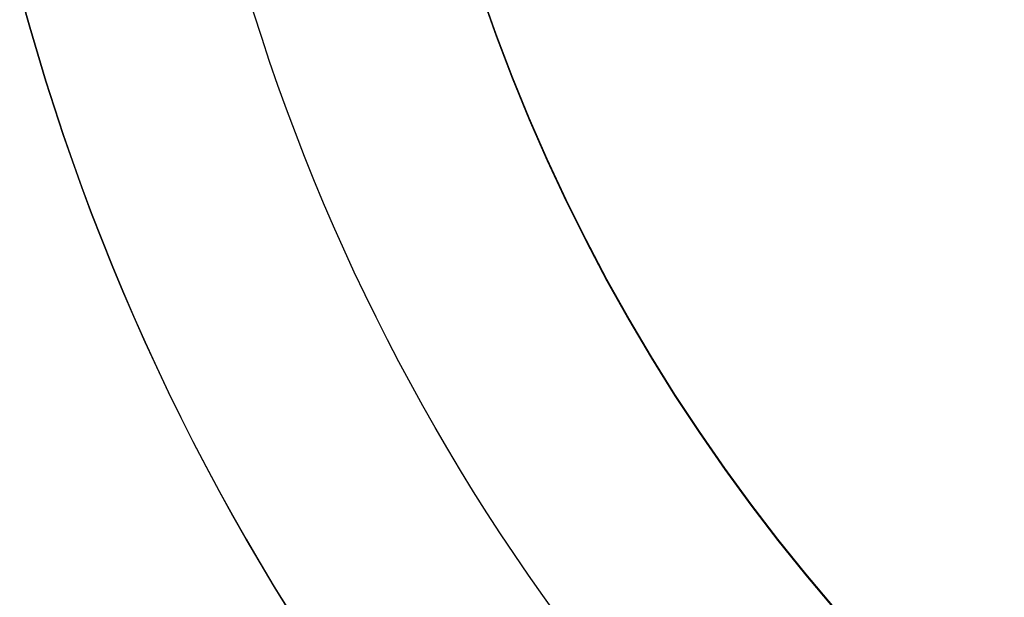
# Model space of a CAD drawing. Header units: millimetres. Extents: x -3796 to -2903, y 325 to 354.
# Tile 640 of 656: x -2950.27 to -2948.01, y 336.98 to 338.31. Entities that reach past the tile are written whole.
import ezdxf

# ---------------------------------------------------------------- set-up
doc = ezdxf.new("R2010")
doc.units = ezdxf.units.MM
doc.layers.add('METAL NEGRO', color=7, linetype='Continuous')

msp = doc.modelspace()

# ---------------------------------------------------------------- linework, layer by layer
at = {"layer": 'METAL NEGRO', "extrusion": (1.95148e-18, -0.000480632, 1)}
msp.add_arc((-2945.199, 341.1494, 2962.0943), 7, 180, 0, dxfattribs=at)
at = {"layer": 'METAL NEGRO', "extrusion": (2.60198e-18, 0.000480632, -1)}
msp.add_arc((2945.199, 341.1494, -2962.0943), 5.25, 180, 0, dxfattribs=at)
at = {"layer": 'METAL NEGRO', "extrusion": (0, -0.000480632, 1)}
for centre, radius in [((-2945.199, 341.1494, 2962.8443), 5.25), ((-2945.199, 341.1494, 2963.5943), 5.25), ((-2945.199, 341.1494, 2958.8443), 4.2379)]:
    msp.add_arc(centre, radius, 180, 0, dxfattribs=at)
at = {"layer": 'METAL NEGRO', "extrusion": (-4.78681e-14, 0.000480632, -1)}
msp.add_arc((2945.199, 341.1494, -2947.0943), 4.75, 180, 0, dxfattribs=at)
at = {"layer": 'METAL NEGRO', "extrusion": (-5.36716e-14, 0.000480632, -1)}
msp.add_arc((2945.199, 341.1494, -2955.5943), 4.2379, 180, 0, dxfattribs=at)
at = {"layer": 'METAL NEGRO', "extrusion": (-1.93402e-17, -0.000480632, 1)}
msp.add_arc((-2945.199, 341.1494, 2962.0943), 4.2379, 180, 0, dxfattribs=at)
at = {"layer": 'METAL NEGRO'}
msp.add_rational_spline([(-2951.074, 339.7293, 2954.7579), (-2951.074, 333.8543, 2954.7551), (-2945.199, 333.8543, 2954.7551), (-2939.324, 333.8543, 2954.7551), (-2939.324, 339.7293, 2954.7579)], [1, 0.707106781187, 1, 0.707106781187, 1], degree=2, knots=[1.570796, 1.570796, 1.570796, 3.141593, 3.141593, 4.712389, 4.712389, 4.712389], dxfattribs=at)

doc.saveas('drawing.dxf')
